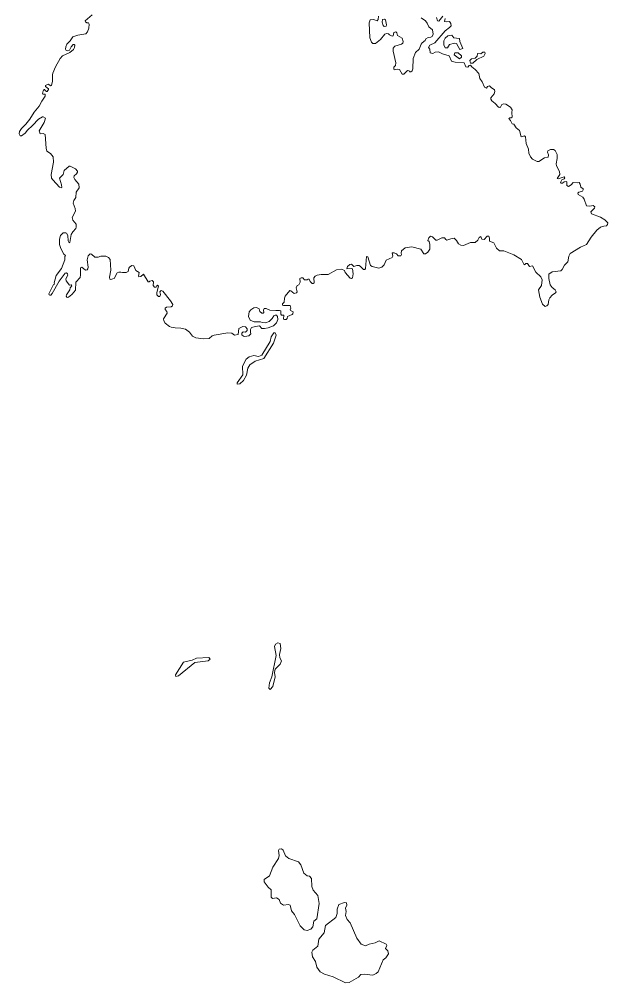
# Model space of a CAD drawing. Extents: x 369010 to 735936, y 6377141 to 6616555.
# Drawn here: x 462158 to 464487, y 6482875 to 6486690 of the extents above; entities that cross this region are included whole.
import ezdxf

# ---------------------------------------------------------------- set-up
doc = ezdxf.new("R2010")
doc.units = 0
doc.header["$LTSCALE"] = 40
doc.layers.add('3', color=7, linetype='Continuous', lineweight=13)

msp = doc.modelspace()

# ---------------------------------------------------------------- linework, layer by layer
at = {"layer": '3'}
for points in [[(462446.48, 6486707.45), (462419.01, 6486683.78), (462419.67, 6486679.64), (462425.46, 6486675.84), (462432.41, 6486675.17), (462435.06, 6486671.04), (462433.74, 6486653.99), (462428.61, 6486640.25), (462421.99, 6486632.31), (462390.38, 6486626.35), (462370.18, 6486620.56), (462359.1, 6486604.84), (462346.02, 6486590.77), (462341.88, 6486580.67), (462341.39, 6486571.73), (462344.03, 6486566.27), (462349.83, 6486564.95), (462356.78, 6486568.09), (462363.23, 6486580.67), (462371.18, 6486589.61), (462375.98, 6486589.28), (462377.96, 6486586.63), (462377.3, 6486578.02), (462372.17, 6486570.08), (462358.43, 6486557.67), (462328.64, 6486545.25), (462319.37, 6486534), (462301.5, 6486502.06), (462290.74, 6486476.57), (462289.42, 6486470.12), (462290.08, 6486444.63), (462285.94, 6486427.08), (462283.63, 6486426.42), (462271.87, 6486432.38), (462261.94, 6486427.42), (462261.94, 6486423.44), (462273.2, 6486414.01), (462273.2, 6486411.36), (462268.4, 6486404.41), (462265.42, 6486404.41), (462261.28, 6486407.55), (462259.79, 6486411.69), (462255.66, 6486411.36), (462255.32, 6486407.89), (462253.01, 6486406.56), (462249.86, 6486396.3), (462251.35, 6486392.82), (462261.28, 6486393.49)], [(463619.9, 6486632.81), (463611.3, 6486634.13), (463605.17, 6486630.32), (463587.47, 6486610.13), (463567.61, 6486593.25), (463557.51, 6486593.25), (463552.71, 6486599.04), (463545.1, 6486616.09), (463542.78, 6486676), (463546.42, 6486686.93), (463559.83, 6486688.75), (463574.23, 6486684.28), (463577.87, 6486688.41), (463579.19, 6486702.32)], [(463834.4, 6486702.65), (463819.01, 6486682.29), (463813.54, 6486684.28), (463809.9, 6486696.19)], [(463748.5, 6486695.2), (463765.88, 6486683.95), (463773, 6486674.68), (463779.45, 6486659.29), (463793.19, 6486648.36), (463795.84, 6486630.98), (463792.19, 6486621.88), (463787.39, 6486618.74), (463776.8, 6486617.41), (463767.2, 6486612.61), (463764.22, 6486605.83), (463752.31, 6486596.89), (463748.17, 6486591.1), (463740.89, 6486572.07), (463725.66, 6486558), (463716.72, 6486534.5), (463715.4, 6486493.95), (463712.59, 6486486), (463707.79, 6486482.03), (463703.15, 6486482.36), (463701, 6486485.34), (463695.21, 6486487), (463680.31, 6486472.76), (463673.69, 6486472.1), (463662.77, 6486490.47), (463654.66, 6486492.13), (463642.41, 6486489.81), (463640.76, 6486491.8), (463641.09, 6486500.73), (463646.55, 6486506.86), (463648.21, 6486517.78), (463637.94, 6486564.12), (463637.61, 6486575.04), (463645.06, 6486583.65), (463670.71, 6486590.77), (463675.84, 6486595.57), (463677.83, 6486602.35), (463673.36, 6486614.93), (463655.65, 6486625.19), (463652.34, 6486636.45), (463648.21, 6486639.59), (463640.26, 6486637.11), (463638.28, 6486624.53), (463634.47, 6486622.88), (463623.55, 6486628.34), (463619.9, 6486632.81)], [(464041.44, 6486356.41), (464027.87, 6486367.34), (464023.73, 6486373.13), (464023.73, 6486378.26), (464037.14, 6486394.98), (464040.78, 6486403.42), (464039.46, 6486410.7), (464025.89, 6486419.14), (464019.6, 6486426.75), (464011.65, 6486424.1), (464007.02, 6486417.48), (463998.91, 6486421.29), (463990.63, 6486441.65), (463980.7, 6486454.72), (463976.73, 6486475.08), (463962.99, 6486490.47), (463949.09, 6486501.06), (463943.96, 6486507.85), (463939.16, 6486507.19), (463933.04, 6486500.07), (463925.92, 6486501.73), (463918.97, 6486516.79), (463882.89, 6486520.1), (463869.15, 6486524.57), (463860.05, 6486544.76), (463833.07, 6486552.54), (463817.68, 6486561.47), (463804.44, 6486559.82), (463794.51, 6486554.69), (463784.58, 6486557.34), (463782.59, 6486572.07), (463777.8, 6486578.52), (463783.26, 6486587.29), (463802.62, 6486596.23), (463843.33, 6486644.06), (463861.04, 6486657.63), (463866.84, 6486664.42), (463866.17, 6486673.35), (463860.38, 6486681.13), (463847.47, 6486679.48), (463840.52, 6486681.13), (463843.33, 6486693.38)], [(462261.28, 6486393.49), (462260.12, 6486385.21), (462246.88, 6486365.68), (462236.79, 6486345.66), (462217.59, 6486322.65), (462200.05, 6486293.85), (462184.65, 6486274.99), (462167.44, 6486257.11), (462159.17, 6486245.03), (462158.17, 6486236.75), (462161.98, 6486228.98), (462167.11, 6486228.98), (462181.18, 6486238.24), (462191.11, 6486250.16), (462210.8, 6486268.7), (462233.81, 6486294.85), (462250.19, 6486303.45), (462253.01, 6486303.45), (462261.94, 6486298.32), (462257.14, 6486281.11), (462236.79, 6486247.84), (462240.93, 6486236.09), (462253.01, 6486237.91), (462260.95, 6486233.11), (462264.26, 6486180.15), (462267.07, 6486167.74), (462281.47, 6486158.47), (462291.73, 6486145.07), (462293.89, 6486124.05), (462284.95, 6486074.89), (462286.27, 6486060.82), (462290.41, 6486054.04), (462317.55, 6486024.74), (462324.5, 6486022.43), (462326.82, 6486024.41), (462325.5, 6486034.51), (462317.55, 6486060.82), (462331.95, 6486075.39), (462336.42, 6486091.11), (462354.96, 6486108.32), (462359.92, 6486107.99), (462380.78, 6486098.06), (462389.05, 6486088.79), (462389.05, 6486083.99), (462385.24, 6486078.04), (462374.98, 6486070.59), (462373.99, 6486063.97), (462378.13, 6486056.02), (462393.85, 6486036.83), (462395.51, 6486023.09), (462382.93, 6486005.21), (462382.1, 6485984.36), (462374.65, 6485971.95), (462371.84, 6485961.19), (462379.78, 6485940.01), (462380.45, 6485929.91), (462367.37, 6485905.58), (462369.52, 6485894.66), (462382.93, 6485878.44), (462383.92, 6485866.85), (462381.77, 6485860.89), (462369.52, 6485848.48), (462363.23, 6485837.23), (462358.76, 6485805.62), (462354.96, 6485804.95), (462351.98, 6485812.4), (462350.82, 6485833.42), (462345.69, 6485842.36), (462342.38, 6485844.51), (462331.29, 6485844.01), (462320.7, 6485833.42), (462317.88, 6485819.35), (462317.88, 6485798.33), (462322.68, 6485782.28), (462335.1, 6485760.27), (462340.56, 6485754.48), (462338.24, 6485751), (462337.91, 6485736.93), (462325.5, 6485703.5), (462304.48, 6485675.7), (462296.7, 6485646.24), (462298.02, 6485641.11), (462293.56, 6485639.28), (462275.02, 6485602.54), (462276.01, 6485598.41), (462279.16, 6485597.08), (462282.8, 6485598.07), (462288.76, 6485604.2), (462316.23, 6485652.69), (462339.23, 6485683.97), (462344.7, 6485685.3), (462348.83, 6485681.99), (462349.83, 6485676.36), (462342.71, 6485661.63), (462343.7, 6485653.68), (462357.11, 6485636.64), (462363.23, 6485638.29), (462366.05, 6485634.15), (462359.92, 6485626.54), (462358.43, 6485618.1)], [(464258.75, 6485638.29), (464253.62, 6485663.95), (464253.95, 6485680.33), (464267.69, 6485690.09), (464300.79, 6485693.9), (464306.25, 6485699.03), (464315.35, 6485715.75), (464329.09, 6485729.82), (464333.56, 6485751.99), (464338.03, 6485762.42), (464379.24, 6485787.08), (464402.41, 6485798.67), (464421.27, 6485827.3), (464443.45, 6485855.27), (464458.35, 6485866.19), (464471.26, 6485870.99), (464482.68, 6485872.31), (464486.32, 6485876.78), (464486.98, 6485883.24), (464475.06, 6485895.82), (464459.01, 6485906.08), (464422.27, 6485920.15), (464420.78, 6485927.26), (464435.18, 6485941.66), (464436.17, 6485946.63), (464429.05, 6485952.58), (464415.81, 6485950.43), (464403.07, 6485951.76), (464393.3, 6485977.74), (464388.51, 6485984.86), (464370.63, 6485996.44), (464369.31, 6486001.9), (464372.45, 6486005.05), (464386.68, 6486009.85), (464390.16, 6486014.98), (464389.83, 6486018.29), (464381.22, 6486024.91), (464378.57, 6486037.49), (464374.44, 6486043.94), (464365.67, 6486042.29), (464349.61, 6486043.28), (464342.66, 6486034.01), (464332.23, 6486028.22), (464324.95, 6486031.36), (464325.28, 6486045.93), (464322.97, 6486047.75), (464314.03, 6486045.6), (464307.9, 6486040.8), (464302.44, 6486041.13), (464300.13, 6486043.94), (464305.59, 6486053.54), (464315.02, 6486057.68), (464316.68, 6486061.82), (464314.52, 6486065.79), (464290.2, 6486057.51), (464286.72, 6486059.67), (464297.31, 6486075.22), (464296.32, 6486086.97), (464284.07, 6486110.14), (464282.75, 6486117.26), (464287.38, 6486138.45), (464287.38, 6486153.84), (464278.94, 6486169.73), (464272.49, 6486174.52), (464260.9, 6486174.52), (464249.98, 6486169.06), (464248.16, 6486163.27), (464252.63, 6486152.68), (464251.3, 6486143.24), (464236.9, 6486141.42), (464214.89, 6486126.2), (464207.61, 6486126.2), (464189.24, 6486135.96), (464181.46, 6486144.57), (464174.18, 6486159.63), (464173.18, 6486175.19), (464164.25, 6486198.19), (464161.6, 6486224.67), (464157.46, 6486228.81), (464144.88, 6486224.34), (464137.77, 6486249.66), (464124.69, 6486260.26), (464115.26, 6486274.82), (464108.31, 6486275.48), (464102.18, 6486288.89), (464095.23, 6486297.33), (464099.54, 6486300.14), (464104.67, 6486299.81), (464108.97, 6486302.46), (464106.98, 6486321), (464108.31, 6486331.09), (464102.85, 6486341.35), (464083.15, 6486353.27), (464075.7, 6486354.43), (464067.76, 6486351.95), (464063.29, 6486342.35), (464060.64, 6486342.35), (464061.63, 6486341.02), (464054.85, 6486341.68), (464041.44, 6486356.41)], [(463472.77, 6485663.61), (463476.58, 6485666.59), (463479.39, 6485681.99), (463477.57, 6485701.35), (463474.59, 6485702.84), (463454.07, 6485701.85), (463457.55, 6485711.28), (463466.32, 6485719.22), (463473.1, 6485719.89), (463481.71, 6485710.95), (463493.96, 6485714.75), (463502.89, 6485715.09), (463509.02, 6485711.61), (463520.27, 6485699.69), (463525.4, 6485699.03), (463527.72, 6485702.51), (463532.19, 6485751.17), (463537.65, 6485749.18), (463548.57, 6485715.42), (463555.03, 6485710.95), (463581.34, 6485704.49), (463592.93, 6485707.97), (463602.2, 6485718.06), (463610.31, 6485735.61), (463634.47, 6485746.04), (463636.29, 6485751.99), (463634.14, 6485764.57), (463641.42, 6485764.9), (463651.18, 6485761.43), (463657.8, 6485753.32), (463667.9, 6485752.99), (463670.71, 6485758.12), (463669.39, 6485763.91), (463671.38, 6485773.67), (463685.78, 6485784.93), (463711.26, 6485789.07), (463747.84, 6485779.8), (463759.76, 6485761.76), (463766.21, 6485761.76), (463775.15, 6485768.21), (463782.93, 6485779.14), (463783.26, 6485798.33), (463779.78, 6485809.59), (463775.48, 6485814.39), (463779.12, 6485824.32), (463786.07, 6485830.77), (463793.85, 6485828.62), (463806.1, 6485815.05), (463812.55, 6485814.72), (463830.76, 6485824.65), (463840.85, 6485824.98), (463845.65, 6485817.37), (463850.45, 6485814.72), (463865.51, 6485820.51), (463879.08, 6485823.16), (463889.01, 6485813.73), (463896.79, 6485800.32), (463905.4, 6485795.19), (463915.99, 6485793.53), (463943.3, 6485805.45), (463962.66, 6485806.44), (463972.92, 6485815.71), (463978.22, 6485825.97), (463985.34, 6485829.28), (463988.65, 6485819.85), (463997.58, 6485818.03), (464010.49, 6485830.44), (464015.96, 6485831.44), (464018.6, 6485822.83), (464018.6, 6485811.24), (464036.81, 6485805.12), (464046.24, 6485783.6), (464058.16, 6485773.67), (464075.7, 6485773.67), (464115.92, 6485757.29), (464145.55, 6485738.59), (464156.47, 6485718.06), (464159.28, 6485718.56), (464162.92, 6485723.53), (464169.05, 6485723.53), (464177.98, 6485710.62), (464189.57, 6485713.43), (464202.81, 6485689.1), (464222.34, 6485669.74), (464228.13, 6485658.81), (464224.66, 6485635.64), (464212.41, 6485618.6), (464218.53, 6485590.13), (464228.46, 6485561.5), (464239.05, 6485553.06), (464246.5, 6485554.71), (464251.3, 6485560.17), (464253.62, 6485579.37), (464257.43, 6485587.15), (464267.69, 6485597.74), (464280.93, 6485606.18), (464282.42, 6485610.98), (464279.27, 6485618.27), (464266.69, 6485627.7), (464258.75, 6485638.29)], [(462358.43, 6485618.1), (462344.7, 6485599.4), (462344.37, 6485592.94), (462346.52, 6485589.14), (462350.82, 6485588.81), (462358.43, 6485592.94), (462367.37, 6485600.89), (462380.45, 6485617.27), (462382.6, 6485648.88), (462398.98, 6485667.92), (462400.8, 6485677.52), (462399.97, 6485705.65), (462405.6, 6485708.3), (462420.33, 6485696.71), (462426.46, 6485697.38), (462429.27, 6485702.18), (462430.59, 6485708.8), (462427.12, 6485737.59), (462430.26, 6485753.65), (462438.54, 6485760.6), (462443.34, 6485759.61), (462456.74, 6485748.19), (462470.81, 6485748.52), (462480.41, 6485751.66), (462501.1, 6485751.66), (462511.36, 6485746.86), (462517.81, 6485738.26), (462520.96, 6485696.05), (462515.83, 6485669.24), (462516.82, 6485660.97), (462519.3, 6485659.64), (462533.37, 6485664.11), (462544.96, 6485685.3), (462551.58, 6485689.1), (462559.52, 6485689.1), (462567.3, 6485686.78), (462581.53, 6485687.61), (462589.64, 6485691.58), (462592.12, 6485704.33), (462594.94, 6485708.8), (462604.21, 6485714.59), (462611.32, 6485714.26), (462619.27, 6485695.06), (462632.01, 6485686.78), (462630.52, 6485672.72), (462631.68, 6485670.57), (462639.46, 6485671.23), (462649.39, 6485680.16), (462668.42, 6485649.71), (462672.23, 6485649.71), (462674.88, 6485653.02), (462684.64, 6485655.84), (462688.78, 6485650.04), (462688.28, 6485635.31), (462693.74, 6485629.02), (462699.37, 6485629.69), (462702.68, 6485634.82), (462705.83, 6485636.64), (462708.97, 6485633.16), (462702.35, 6485608), (462703.01, 6485599.4), (462709.3, 6485591.62), (462715.09, 6485591.95), (462716.75, 6485600.23), (462714.43, 6485611.15), (462719.07, 6485616.28), (462726.02, 6485613.63), (462757.3, 6485575.73), (462765.57, 6485561), (462764.58, 6485554.88), (462758.95, 6485551.4), (462740.25, 6485550.41), (462736.11, 6485546.6), (462735.78, 6485541.14), (462741.57, 6485532.87), (462742.9, 6485526.25), (462729.49, 6485503.57), (462729.82, 6485495.3), (462735.78, 6485486.03), (462752.17, 6485473.78), (462759.45, 6485470.64), (462774.84, 6485468.15), (462797.85, 6485467.16), (462815.72, 6485462.36), (462831.61, 6485451.11), (462844.02, 6485435.55), (462857.26, 6485429.09), (462887.88, 6485424.96), (462909.89, 6485426.28), (462921.64, 6485436.21), (462929.42, 6485438.69), (462983.05, 6485447.96), (462999.26, 6485447.3), (463010.52, 6485438.69), (463024.75, 6485441.34), (463027.07, 6485465.51), (463042.79, 6485473.45), (463054.05, 6485471.63), (463060.34, 6485464.84), (463060.34, 6485458.22)], [(463060.34, 6485458.22), (463053.55, 6485450.44), (463043.79, 6485452.43), (463038.49, 6485447.63), (463039.48, 6485440.35), (463045.61, 6485435.22), (463051.4, 6485434.23), (463066.62, 6485437.04), (463074.57, 6485444.49), (463072.75, 6485451.44), (463073.41, 6485461.37), (463077.22, 6485468.98), (463093.44, 6485474.11), (463108.5, 6485475.44), (463117.77, 6485465.84), (463128.03, 6485465.17), (463143.25, 6485467.82), (463164.44, 6485475.77), (463176.19, 6485487.52), (463181.65, 6485500.92), (463180.33, 6485513.17), (463175.86, 6485518.8), (463170.4, 6485518.8), (463165.93, 6485516.32), (463158.64, 6485505.39), (463147.23, 6485493.31), (463133.16, 6485487.52), (463119.75, 6485488.84), (463112.63, 6485491.32), (463087.15, 6485491.32), (463072.09, 6485498.11), (463065.96, 6485512.51), (463067.62, 6485532.04), (463074.07, 6485539.98), (463086.15, 6485547.93), (463096.75, 6485548.92), (463108.17, 6485543.13), (463110.15, 6485532.53), (463118.43, 6485526.58), (463123.56, 6485526.58), (463125.38, 6485529.06), (463125.05, 6485538), (463126.7, 6485544.45), (463134.98, 6485545.11), (463150.37, 6485538), (463173.37, 6485536.51), (463187.94, 6485537), (463193.9, 6485535.02), (463193.57, 6485522.77), (463195.55, 6485517.81), (463205.81, 6485518.96), (463203.99, 6485502.91), (463208.13, 6485500.59), (463214.25, 6485500.59), (463218.23, 6485504.9), (463219.72, 6485513.01), (463238.75, 6485520.78), (463241.07, 6485523.93), (463241.73, 6485531.38), (463231.14, 6485536.67), (463230.14, 6485538.99), (463232.79, 6485546.6), (463230.8, 6485556.2), (463204.32, 6485556.86), (463199.86, 6485558.52), (463200.19, 6485562.66), (463207.14, 6485569.61), (463207.8, 6485585), (463210.28, 6485593.61), (463229.15, 6485615.62), (463232.79, 6485614.96), (463246.53, 6485604.2), (463255.63, 6485606.35), (463258.28, 6485611.15), (463254.14, 6485626.54), (463257.29, 6485635.15), (463264.57, 6485638.62), (463269.2, 6485649.55), (463268.54, 6485662.95), (463273.84, 6485666.1), (463279.96, 6485665.77), (463287.24, 6485658.15), (463297.17, 6485658.15), (463301.64, 6485661.3), (463305.78, 6485661.3), (463309.75, 6485651.04), (463317.03, 6485643.42), (463321.5, 6485643.42), (463325.31, 6485646.9), (463323.65, 6485665.77), (463329.78, 6485672.39), (463337.39, 6485676.69), (463352.78, 6485678.84), (463380.59, 6485679.17), (463413.52, 6485698.37), (463433.55, 6485700.85), (463445.63, 6485695.06), (463447.95, 6485687.45), (463467.31, 6485664.94), (463472.77, 6485663.61)]]:
    msp.add_lwpolyline(points, dxfattribs=at)
for points in [[(463603.85, 6486689.74), (463595.58, 6486688.75), (463594.58, 6486677.82), (463598.72, 6486664.75), (463602.86, 6486661.11), (463609.64, 6486662.1), (463611.96, 6486667.89), (463607.49, 6486687.59)], [(463888.68, 6486615.43), (463877.43, 6486616.92), (463869.98, 6486626.68), (463853.93, 6486624.2), (463843.33, 6486614.6), (463837.87, 6486604.5), (463837.87, 6486589.11), (463843.33, 6486576.53), (463852.77, 6486576.53), (463861.37, 6486590.11), (463880.57, 6486594.91), (463888.02, 6486593.25), (463902.25, 6486570.24), (463913.51, 6486574.05), (463902.25, 6486601.36), (463900.27, 6486613.61)], [(463894.48, 6486557.34), (463881.57, 6486556.67), (463879.75, 6486548.4), (463900.6, 6486533.17), (463908.38, 6486539.63), (463908.05, 6486544.76)], [(464000.56, 6486559.65), (463992.12, 6486559.65), (463985.17, 6486553.53), (463971.27, 6486553.86), (463969.78, 6486544.1), (463962, 6486535.49), (463947.27, 6486533.17), (463941.15, 6486527.05), (463943.96, 6486515.79), (463952.9, 6486515.79), (463968.79, 6486530.69), (463996.1, 6486543.76), (464001.89, 6486554.69)], [(463165.26, 6485447.8), (463154.67, 6485432.9), (463151.03, 6485414.53), (463117.77, 6485360.41), (463105.35, 6485354.45), (463086.98, 6485358.59), (463067.95, 6485353.96), (463055.54, 6485343.86), (463041.8, 6485315.89), (463042.46, 6485282.62), (463020.45, 6485250.52), (463021.11, 6485245.22), (463031.21, 6485246.88), (463045.94, 6485259.95), (463057.36, 6485280.14), (463062.65, 6485308.11), (463070.27, 6485322.34), (463092.28, 6485336.58), (463125.54, 6485347.34), (463164.11, 6485407.91), (463174.2, 6485439.36), (463171.22, 6485447.8)], [(463181.98, 6484221.25), (463172.55, 6484215.95), (463168.24, 6484206.52), (463174.7, 6484170.27), (463157.32, 6484086.69), (463148.88, 6484062.69), (463146.23, 6484041.67), (463150.7, 6484036.71), (463161.62, 6484048.3), (463171.39, 6484086.69), (463168.24, 6484103.24), (463170.73, 6484116.15), (463190.09, 6484136.18), (463195.72, 6484149.91), (463189.76, 6484161.5), (463188.27, 6484175.24), (463192.9, 6484198.08), (463190.75, 6484218.43)], [(462908.73, 6484162.66), (462858.92, 6484160.84), (462843.03, 6484153.06), (462807.61, 6484144.29), (462776.99, 6484094.8), (462777.65, 6484087.69), (462788.25, 6484090.17), (462853.29, 6484142.96), (462905.26, 6484149.58), (462913.37, 6484156.2)], [(463297.01, 6483082.41), (463312.07, 6483086.88), (463319.85, 6483097.14), (463323.32, 6483118.99), (463336.4, 6483128.42), (463345.17, 6483188.5), (463339.38, 6483220.44), (463320.67, 6483241.3), (463316.54, 6483256.03), (463314.38, 6483288.3), (463307.27, 6483297.9), (463297.5, 6483299.22), (463284.59, 6483308.82), (463272.35, 6483342.42), (463263.24, 6483354.17), (463224.85, 6483366.75), (463212.27, 6483378.33), (463202.01, 6483400.51), (463195.39, 6483406.14), (463187.28, 6483404.32), (463184.63, 6483398.69), (463186.78, 6483378.67), (463184.63, 6483366.75), (463161.79, 6483332.99), (463148.88, 6483298.89), (463127.53, 6483283.5), (463126.87, 6483274.23), (463142.59, 6483253.21), (463155.67, 6483242.62), (463154.67, 6483213.82), (463160.3, 6483208.53), (463176.68, 6483211.34), (463186.95, 6483205.38), (463191.91, 6483190.98), (463203.83, 6483182.87), (463223.03, 6483184.7), (463229.65, 6483182.21), (463234.94, 6483159.7), (463246.86, 6483144.97), (463269.7, 6483100.95), (463285.26, 6483084.9)], [(463453.57, 6483192.31), (463444.97, 6483192.8), (463423.12, 6483185.03), (463415.84, 6483166.66), (463416.17, 6483149.11), (463411.53, 6483133.72), (463370.66, 6483102.44), (463364.2, 6483073.15), (463343.51, 6483047.99), (463339.38, 6483019.85), (463320.18, 6483004.63), (463315.87, 6482996.19), (463318.03, 6482977.98), (463329.94, 6482959.61), (463335.9, 6482936.77), (463348.31, 6482918.23), (463365.52, 6482909.46), (463400.12, 6482898.87), (463448.94, 6482875.37), (463463.34, 6482876.03), (463500.74, 6482897.88), (463510.34, 6482907.64), (463523.58, 6482909.79), (463557.34, 6482905.82), (463571.08, 6482911.45), (463578.2, 6482918.9), (463598.39, 6482965.57), (463608.48, 6482974.01), (463618.75, 6482989.57), (463616.59, 6483002.14), (463607.16, 6483011.41), (463612.46, 6483023), (463609.97, 6483028.62), (463582.67, 6483041.87), (463566.61, 6483033.42), (463542.61, 6483028.29), (463528.55, 6483021.18), (463511.66, 6483028.29), (463494.45, 6483052.13), (463467.31, 6483112.87), (463455.23, 6483126.27), (463449.6, 6483141.5), (463452.41, 6483157.55), (463448.61, 6483169.97), (463453.9, 6483182.87)]]:
    msp.add_lwpolyline(points, close=True, dxfattribs=at)

doc.saveas('drawing.dxf')
